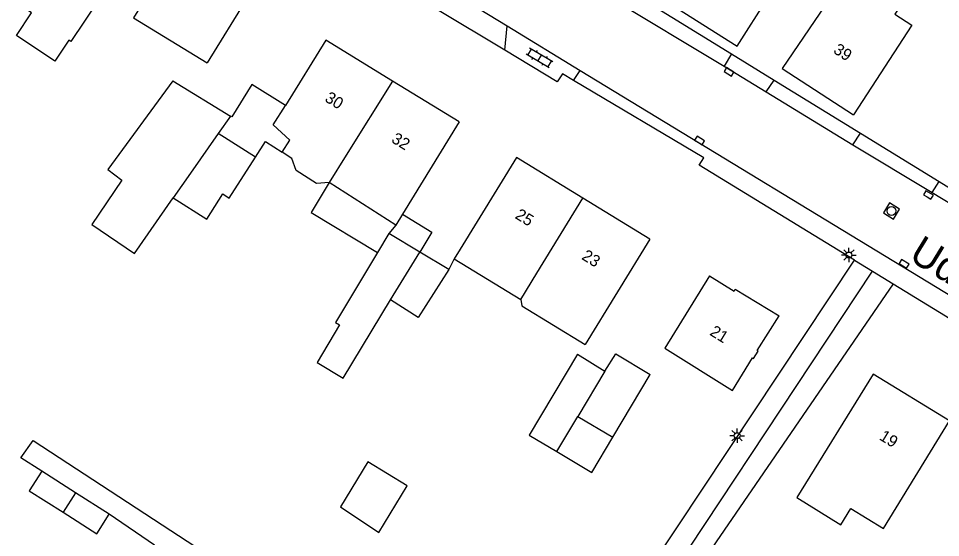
# Model space of a CAD drawing. Extents: x 136000 to 141000, y 400494 to 402006.
# Drawn here: x 137769.2 to 137848.1, y 401820.4 to 401864.8 of the extents above; entities that cross this region are included whole.
import ezdxf

# ---------------------------------------------------------------- set-up
doc = ezdxf.new("R2010")
doc.units = 0
for name, color, linetype in [('gg-afsc-erfafscheiding', 7, 'Continuous'), ('gg-anno-huisnummerreeks BGT', 7, 'Continuous'), ('gg-anno-openbare ruimte label', 7, 'Continuous'), ('gg-bbg-bijgebouw', 7, 'Continuous'), ('gg-bbg-gedigitaliseerde bebouwing', 7, 'Continuous'), ('gg-bbg-gedigitaliseerde bijgebouw', 7, 'Continuous'), ('gg-bbg-hoofdgebouw', 7, 'Continuous'), ('gg-bbg-luifel en loopbrug', 7, 'Continuous'), ('gg-bbg-overig bouwwerk', 7, 'Continuous'), ('gg-bbg-tussenscheiding', 7, 'Continuous'), ('gg-knt-verharding', 7, 'Continuous'), ('gg-knt-verharding nz', 7, 'Continuous'), ('gt-grn-groengrens', 7, 'Continuous'), ('gt-grn-weggrens', 7, 'Continuous'), ('gt-symb-klinker verharding', 7, 'Continuous'), ('gt-symb-kolk', 7, 'Continuous'), ('gt-symb-lichtmast', 7, 'Continuous'), ('gt-symb-rioolschacht', 7, 'Continuous')]:
    doc.layers.add(name, color=color, linetype=linetype)

# ---------------------------------------------------------------- blocks, each defined once
blk = doc.blocks.new('gt0-KOLK')
at = {"layer": 'gt-symb-kolk'}
blk.add_lwpolyline([(0, 0), (0.375, 0), (0.375, 0.4), (-0.375, 0.4), (-0.375, 0), (0, 0)], dxfattribs=at)
blk = doc.blocks.new('gt0-KL1')
at = {"layer": 'gt-symb-klinker verharding'}
for p, q in [((-1.15, 0.3), (1.15, 0.3)), ((-1, -0.3), (-1, 0.3)), ((-0.5, 0.3), (-0.5, 0.45)), ((0, -0.3), (0, 0.3)), ((0.5, 0.3), (0.5, 0.45)), ((1, -0.3), (1, 0.3)), ((-1.15, -0.3), (1.15, -0.3)), ((-0.5, -0.45), (-0.5, -0.3)), ((0.5, -0.45), (0.5, -0.3))]:
    blk.add_line(p, q, dxfattribs=at)
blk = doc.blocks.new('gt0-LMAST')
at = {"layer": 'gt-symb-lichtmast'}
for p, q in [((-0.182, 0.173), (-0.447, 0.438)), ((-0.005, 0.246), (-0.005, 0.621)), ((0.172, 0.173), (0.437, 0.438)), ((-0.255, -0.004), (-0.63, -0.004)), ((-0.182, -0.181), (-0.447, -0.446)), ((-0.005, -0.254), (-0.005, -0.629)), ((0.437, -0.446), (0.172, -0.181)), ((0.245, -0.004), (0.62, -0.004))]:
    blk.add_line(p, q, dxfattribs=at)
blk.add_circle((-0.005, -0.004), 0.25, dxfattribs=at)
blk = doc.blocks.new('gt0-RS')
at = {"layer": 'gt-symb-rioolschacht'}
blk.add_lwpolyline([(-0.5, -0.5), (0.5, -0.5), (0.5, 0.5), (-0.5, 0.5)], close=True, dxfattribs=at)
blk.add_circle((0, 0), 0.375, dxfattribs=at)

msp = doc.modelspace()

# ---------------------------------------------------------------- linework, layer by layer
at = {"layer": 'gg-afsc-erfafscheiding'}
for p, q in [((137818.12, 401869.254), (137830.247, 401861.792)), ((137810.857, 401862.095), (137805.092, 401865.564)), ((137830.247, 401861.792), (137833.908, 401859.54)), ((137833.908, 401859.54), (137841.286, 401855)), ((137841.286, 401855), (137848.022, 401850.855)), ((137848.022, 401850.855), (137853.681, 401847.373)), ((137806.513, 401844.246), (137806.061, 401843.32)), ((137780.876, 401819.745), (137776.992, 401822.397))]:
    msp.add_line(p, q, dxfattribs=at)
for points in [[(137815.788, 401860.075), (137815.334, 401859.401), (137810.857, 401862.095)], [(137771.218, 401826.067), (137769.426, 401827.206), (137770.477, 401828.686), (137786.635, 401818.13), (137785.449, 401816.497), (137785.966, 401816.121)]]:
    msp.add_lwpolyline(points, dxfattribs=at)
at = {"layer": 'gg-bbg-bijgebouw'}
for p, q in [((137782.449, 401859.484), (137787.376, 401856.46)), ((137803.578, 401844.811), (137800.922, 401846.407)), ((137806.061, 401843.32), (137803.578, 401844.811)), ((137817.085, 401836.1), (137819.404, 401834.619))]:
    msp.add_line(p, q, dxfattribs=at)
msp.add_lwpolyline([(137819.404, 401834.619), (137820.355, 401836.108), (137823.297, 401834.354)], dxfattribs=at)
at = {"layer": 'gg-bbg-gedigitaliseerde bebouwing'}
for p, q in [((137844.246, 401874.799), (137834.6, 401860.54)), ((137830.74, 401862.44), (137834.567, 401868.48)), ((137801.515, 401847.125), (137795.815, 401850.777)), ((137806.513, 401844.246), (137812.227, 401840.769))]:
    msp.add_line(p, q, dxfattribs=at)
for points in [[(137780.007, 401866.382), (137777.279, 401868.175), (137773.719, 401862.851), (137773.545, 401862.967), (137772.342, 401861.168), (137769.053, 401863.367), (137770.345, 401865.299), (137767.367, 401867.29), (137765.307, 401864.209), (137763.438, 401865.459)], [(137780.007, 401866.382), (137779.071, 401864.873), (137785.367, 401861.006)], [(137791.781, 401853.362), (137792.45, 401854.406), (137791.025, 401855.711), (137792.093, 401857.378)], [(137795.815, 401850.777), (137794.74, 401850.704), (137793.006, 401851.815), (137792.623, 401852.822), (137791.781, 401853.362)], [(137812.227, 401840.769), (137812.295, 401840.221), (137817.733, 401836.912)]]:
    msp.add_lwpolyline(points, dxfattribs=at)
at = {"layer": 'gg-bbg-gedigitaliseerde bijgebouw'}
for p, q in [((137787.376, 401856.46), (137786.33, 401854.976)), ((137789.507, 401852.94), (137786.33, 401854.976)), ((137800.922, 401846.407), (137799.951, 401844.792)), ((137820.092, 401828.978), (137823.297, 401834.354)), ((137815.312, 401827.755), (137817.103, 401830.76)), ((137817.103, 401830.76), (137820.092, 401828.978)), ((137774.108, 401824.23), (137771.218, 401826.067)), ((137776.992, 401822.397), (137774.108, 401824.23))]:
    msp.add_line(p, q, dxfattribs=at)
for points in [[(137782.449, 401859.484), (137776.862, 401851.882), (137778.081, 401850.981)], [(137782.456, 401849.477), (137785.337, 401847.631), (137786.724, 401849.795), (137787.268, 401849.446), (137789.507, 401852.94)], [(137778.081, 401850.981), (137775.493, 401847.193), (137779.146, 401844.697), (137782.456, 401849.477)], [(137799.951, 401844.792), (137796.351, 401838.8), (137796.714, 401838.582), (137794.788, 401835.376)], [(137806.061, 401843.32), (137803.43, 401839.22), (137801.054, 401840.744)], [(137794.788, 401835.376), (137797.022, 401834.033), (137801.054, 401840.744)], [(137817.085, 401836.1), (137812.949, 401829.163), (137815.312, 401827.755)], [(137771.218, 401826.067), (137770.152, 401824.39), (137773.039, 401822.555)], [(137773.039, 401822.555), (137775.926, 401820.72), (137776.992, 401822.397)]]:
    msp.add_lwpolyline(points, dxfattribs=at)
at = {"layer": 'gg-bbg-hoofdgebouw'}
for p, q in [((137792.24, 401872.17), (137785.367, 401861.006)), ((137825.09, 401866.02), (137830.74, 401862.44)), ((137795.52, 401862.96), (137792.093, 401857.378)), ((137801.23, 401859.455), (137795.52, 401862.96)), ((137834.6, 401860.54), (137840.7, 401856.57)), ((137806.931, 401855.956), (137801.23, 401859.455)), ((137806.931, 401855.956), (137802.084, 401848.053)), ((137811.846, 401852.926), (137807.027, 401845.083)), ((137817.54, 401849.425), (137811.846, 401852.926)), ((137823.251, 401845.913), (137817.54, 401849.425)), ((137802.084, 401848.053), (137801.515, 401847.125)), ((137823.251, 401845.913), (137817.733, 401836.912)), ((137807.027, 401845.083), (137806.513, 401844.246)), ((137828.376, 401842.794), (137824.542, 401836.585)), ((137848.9, 401830.37), (137842.39, 401834.37))]:
    msp.add_line(p, q, dxfattribs=at)
for points in [[(137847.808, 401872.463), (137845.608, 401869.108), (137846.438, 401868.568), (137844.234, 401865.18), (137845.681, 401864.24), (137840.7, 401856.57)], [(137828.376, 401842.794), (137830.47, 401841.49), (137830.58, 401841.66), (137834.32, 401839.36)], [(137824.542, 401836.585), (137830.332, 401832.987), (137832.055, 401835.759), (137832.148, 401835.701), (137832.543, 401836.337), (137832.447, 401836.4), (137834.32, 401839.36)], [(137842.39, 401834.37), (137835.848, 401823.807), (137839.618, 401821.495), (137840.461, 401822.868), (137843.25, 401821.157), (137848.9, 401830.37)]]:
    msp.add_lwpolyline(points, dxfattribs=at)
at = {"layer": 'gg-bbg-luifel en loopbrug'}
msp.add_line((137801.515, 401847.125), (137800.922, 401846.407), dxfattribs=at)
for points in [[(137792.093, 401857.378), (137789.195, 401859.157), (137787.495, 401856.387), (137787.376, 401856.46)], [(137789.507, 401852.94), (137790.361, 401854.272), (137791.781, 401853.362)], [(137795.815, 401850.777), (137794.27, 401848.206), (137799.951, 401844.792)], [(137802.084, 401848.053), (137804.613, 401846.534), (137803.578, 401844.811)], [(137815.312, 401827.755), (137818.301, 401825.973), (137820.092, 401828.978)]]:
    msp.add_lwpolyline(points, dxfattribs=at)
at = {"layer": 'gg-bbg-overig bouwwerk'}
msp.add_lwpolyline([(137796.8, 401823.026), (137800.069, 401820.82), (137802.5, 401824.81), (137799.136, 401826.86), (137796.8, 401823.026)], dxfattribs=at)
at = {"layer": 'gg-bbg-tussenscheiding'}
for p, q in [((137786.33, 401854.976), (137783.938, 401851.58)), ((137783.938, 401851.58), (137782.456, 401849.477)), ((137801.054, 401840.744), (137803.578, 401844.811)), ((137819.404, 401834.619), (137817.103, 401830.76)), ((137774.108, 401824.23), (137773.039, 401822.555))]:
    msp.add_line(p, q, dxfattribs=at)
for points in [[(137801.23, 401859.455), (137797.275, 401853.116), (137795.815, 401850.777)], [(137812.227, 401840.769), (137813.603, 401843.031), (137817.54, 401849.425)]]:
    msp.add_lwpolyline(points, dxfattribs=at)
at = {"layer": 'gg-knt-verharding'}
for p, q in [((137806.107, 401867.211), (137811.04, 401864.193)), ((137810.857, 401862.095), (137811.04, 401864.193)), ((137811.04, 401864.193), (137817.288, 401860.37)), ((137830.247, 401861.792), (137829.624, 401860.736)), ((137816.739, 401859.51), (137817.288, 401860.37)), ((137817.288, 401860.37), (137879.473, 401822.531)), ((137829.624, 401860.736), (137833.21, 401858.522)), ((137816.739, 401859.51), (137815.788, 401860.075)), ((137833.21, 401858.522), (137833.908, 401859.54)), ((137840.645, 401854.013), (137841.286, 401855)), ((137847.44, 401849.919), (137848.022, 401850.855)), ((137842.333, 401843.186), (137844.089, 401842.112)), ((137844.089, 401842.112), (137878.653, 401820.961))]:
    msp.add_line(p, q, dxfattribs=at)
for points in [[(137840.788, 401844.131), (137827.488, 401852.27), (137827.889, 401852.88), (137816.739, 401859.51)], [(137817.149, 401809.288), (137818.724, 401811.719), (137819.093, 401811.462), (137840.788, 401844.131)], [(137818.681, 401808.296), (137819.772, 401809.942), (137820.147, 401809.693), (137842.333, 401843.186)]]:
    msp.add_lwpolyline(points, dxfattribs=at)
at = {"layer": 'gg-knt-verharding nz'}
for p, q in [((137817.429, 401868.074), (137829.624, 401860.736)), ((137833.21, 401858.522), (137840.645, 401854.013)), ((137840.645, 401854.013), (137847.44, 401849.919)), ((137847.44, 401849.919), (137853.112, 401846.469))]:
    msp.add_line(p, q, dxfattribs=at)
at = {"layer": 'gt-grn-groengrens'}
msp.add_line((137844.089, 401842.112), (137821.434, 401809.101), dxfattribs=at)
at = {"layer": 'gt-grn-weggrens'}
msp.add_line((137840.788, 401844.131), (137842.333, 401843.186), dxfattribs=at)

# ---------------------------------------------------------------- block references
at = {"layer": 'gt-symb-klinker verharding', "rotation": 149.28180934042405}
msp.add_blockref('gt0-KL1', (137813.806, 401861.421), dxfattribs=at)
at = {"layer": 'gt-symb-kolk'}
for p, rotation in [((137830.14, 401860.417), 148.3068499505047), ((137827.419, 401854.204), -31.543673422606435), ((137847.006, 401849.537), -31.543673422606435), ((137844.925, 401843.645), -31.543673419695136)]:
    msp.add_blockref('gt0-KOLK', p, dxfattribs=dict(at, rotation=rotation))
at = {"layer": 'gt-symb-lichtmast'}
for p in [(137840.303, 401844.575), (137830.741, 401829.115)]:
    msp.add_blockref('gt0-LMAST', p, dxfattribs=at)
at = {"layer": 'gt-symb-rioolschacht', "rotation": -31.415978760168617}
msp.add_blockref('gt0-RS', (137843.941, 401848.339), dxfattribs=at)

# ---------------------------------------------------------------- texts
at = {"layer": 'gg-anno-huisnummerreeks BGT'}
for s, rotation, p in [('39', 327, (137838.892, 401861.921)), ('30', 328.5, (137795.371, 401857.771)), ('32', 328.5, (137801.068, 401854.274)), ('25', 328.4, (137811.655, 401847.761)), ('23', 328.4, (137817.355, 401844.256)), ('21', 328.4, (137828.317, 401837.769)), ('19', 328.4, (137842.829, 401828.819))]:
    msp.add_text(s, height=1, rotation=rotation, dxfattribs=at).set_placement(p)
at = {"layer": 'gg-anno-openbare ruimte label'}
msp.add_text('Udenhoutseweg', height=2.5, rotation=328.5, dxfattribs=at).set_placement((137845.323, 401844.21))

doc.saveas('drawing.dxf')
